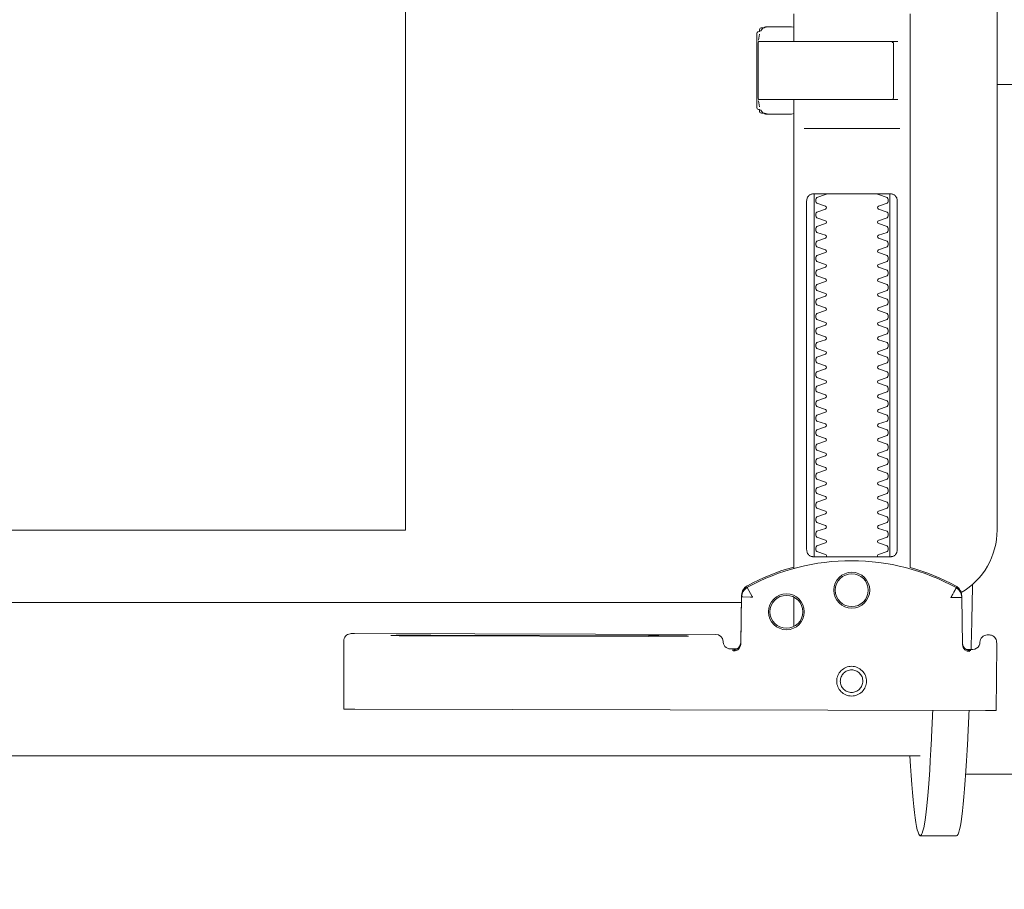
# Model space of a CAD drawing. Header units: millimetres. Extents: x 23192 to 177760, y -399809 to -79279.
# Tile 339 of 656: x 60985 to 60999, y -197722 to -197710. Entities that reach past the tile are written whole.
import ezdxf

# ---------------------------------------------------------------- set-up
doc = ezdxf.new("R2010")
doc.units = ezdxf.units.MM
doc.layers.get('0').update_dxf_attribs({"lineweight": 0})
doc.layers.add('!! wymiary osi', color=250, linetype='Continuous', lineweight=9)
doc.layers.add('!!_@ wypos sanit nd', color=7, linetype='Continuous', lineweight=0, plot=False)
doc.styles.add('TXT', font='simplex.shx')
doc.dimstyles.new('DIM50', dxfattribs={"dimscale": 5, "dimtxt": 2.5, "dimasz": 1.5, "dimexe": 0, "dimexo": 0, "dimgap": 0.5, "dimtad": 1, "dimdec": 4, "dimrnd": 0.5, "dimdsep": 46, "dimtxsty": 'TXT', "dimblk1": 'TICK1', "dimblk2": 'TICK1', "dimsah": 1, "dimcen": 0, "dimse1": 1, "dimse2": 1, "dimclrd": 1, "dimclre": 7, "dimclrt": 9, "dimadec": 0, "dimazin": 0, "dimtfac": 1, "dimtdec": 4, "dimtmove": 2, "dimatfit": 3, "dimldrblk": 'TICK1', "dimfxl": 1, "dimtolj": 1, "dimarcsym": 0})

# ---------------------------------------------------------------- blocks, each defined once
blk = doc.blocks.new('A$C4ebe9e89')
for points in [[(-0.18941, 0.18181), (-0.19441, 0.18181)], [(-0.19567, 0.17331), (-0.20939, 0.17331)], [(-0.18941, 0.17081), (-0.04454, 0.17081), (-0.04035, 0.17071), (-0.03616, 0.17042), (-0.032, 0.16993), (-0.02786, 0.16925), (-0.02376, 0.16837), (-0.0197, 0.16731), (-0.0157, 0.16606), (-0.01176, 0.16462), (-0.00789, 0.163), (-0.0041, 0.1612), (-0.0004, 0.15923), (0.0032, 0.15708), (0.00671, 0.15478), (0.0101, 0.1523), (0.01337, 0.14968)], [(-0.19839, 0.16455), (-0.11148, 0.16437)], [(-0.19593, 0.15629), (-0.19608, 0.15629), (-0.19638, 0.15629), (-0.19593, 0.1562), (-0.19577, 0.15614), (-0.19563, 0.15605), (-0.19551, 0.15594), (-0.1954, 0.15581), (-0.19532, 0.15567), (-0.19526, 0.15551), (-0.19523, 0.15535)], [(-0.16479, 0.14865), (-0.16466, 0.1552), (-0.16464, 0.15536), (-0.1646, 0.15551), (-0.16454, 0.15566), (-0.16445, 0.15579), (-0.16435, 0.15591), (-0.16422, 0.15601), (-0.16408, 0.15609), (-0.16394, 0.15614), (-0.16348, 0.15622), (-0.1638, 0.15623), (-0.16395, 0.15623)], [(-0.12195, 0.15427), (-0.15195, 0.15433)], [(-0.15195, 0.15423), (-0.12195, 0.15417)], [(-0.172, 0.15297), (-0.172, 0.14892)], [(0.16493, 0.14968), (-0.16477, 0.14968)], [(-0.172, 0.06856), (-0.172, 0.07236)], [(-0.172, 0.14497), (-0.172, 0.08036)], [(-0.1852, 0.14236), (-0.1852, 0.09436)], [(-0.1748, 0.09436), (-0.1748, 0.14236)], [(-0.11847, 0.04968), (-0.11847, 0.13968), (0.11153, 0.13968), (0.11153, 0.04968)], [(-0.17342, 0.08436), (-0.18658, 0.08436)], [(-0.172, 0.0823), (-0.17167, 0.08236), (-0.1682, 0.08236), (-0.16809, 0.08236), (-0.16798, 0.08234), (-0.16789, 0.08225), (-0.16779, 0.08224), (-0.16762, 0.08223), (-0.16752, 0.08223), (-0.16741, 0.08221), (-0.1673, 0.08214), (-0.16725, 0.082), (-0.16725, 0.08174), (-0.16711, 0.08172), (-0.16701, 0.08168), (-0.16693, 0.08162), (-0.16687, 0.08148), (-0.16687, 0.07124), (-0.16691, 0.07111), (-0.16701, 0.07103), (-0.16725, 0.07098), (-0.16725, 0.07071), (-0.16728, 0.07061), (-0.16735, 0.07054), (-0.16746, 0.0705), (-0.16762, 0.07049), (-0.16775, 0.07048), (-0.16789, 0.07046), (-0.16797, 0.07039), (-0.16807, 0.07036), (-0.1682, 0.07036), (-0.17167, 0.07036), (-0.172, 0.07041)], [(-0.16829, 0.08235), (-0.16772, 0.08221), (-0.16738, 0.08176)], [(-0.18633, 0.08036), (-0.17526, 0.08036), (-0.17367, 0.08036)], [(-0.16723, 0.08135), (-0.16714, 0.08082), (-0.16713, 0.08055)], [(-0.2, 0.07831), (-0.20939, 0.07831)], [(-0.18633, 0.07236), (-0.1855, 0.07236), (-0.18567, 0.07246), (-0.1857, 0.07256)], [(-0.16713, 0.07216), (-0.16714, 0.0719), (-0.16723, 0.07137)], [(-0.16738, 0.07096), (-0.16772, 0.07051), (-0.16829, 0.07036)]]:
    blk.add_lwpolyline(points)
for points in [[(-0.19989, 0.16454), (-0.19995, 0.15554, 0.009369), (-0.19993, 0.15511), (-0.19991, 0.15494), (-0.19986, 0.15477), (-0.19978, 0.15461), (-0.19968, 0.15447), (-0.19955, 0.15435), (-0.1994, 0.15426), (-0.19924, 0.15419), (-0.19907, 0.15415), (-0.19895, 0.15414), (-0.1988, 0.15414)], [(-0.16412, 0.15607), (-0.16324, 0.15607), (-0.16303, 0.15604), (-0.16282, 0.15598), (-0.16264, 0.15587), (-0.16249, 0.15572), (-0.16236, 0.15555), (-0.16228, 0.15535), (-0.16224, 0.15515, 0.002299), (-0.16224, 0.15503, 0.40455), (-0.16124, 0.15406), (-0.11145, 0.15396), (-0.11127, 0.15396), (-0.11111, 0.15396), (-0.11099, 0.15396), (-0.11083, 0.15397), (-0.11065, 0.15401), (-0.11048, 0.15408), (-0.11033, 0.15418), (-0.1102, 0.1543), (-0.11009, 0.15445), (-0.11001, 0.15461), (-0.10996, 0.15479), (-0.10995, 0.15497), (-0.10997, 0.16396), (-0.10998, 0.16435)], [(-0.19576, 0.15613), (-0.19665, 0.15613, 0.282591), (-0.19753, 0.15558), (-0.19757, 0.15549), (-0.19761, 0.15538), (-0.19763, 0.15529), (-0.19764, 0.15514, -0.415352), (-0.19864, 0.15414)], [(-0.19623, 0.15644), (-0.19587, 0.15638), (-0.19555, 0.15617), (-0.19533, 0.15585), (-0.19523, 0.1555), (-0.19513, 0.14894), (-0.19513, 0.14888, 0.265347), (-0.19435, 0.14762, 0.125711), (-0.17997, 0.14391, 0.125711), (-0.16558, 0.14756, 0.26954), (-0.16479, 0.14885), (-0.16467, 0.1554), (-0.16464, 0.15562), (-0.16456, 0.15583), (-0.16444, 0.15601), (-0.16428, 0.15617), (-0.16409, 0.15628), (-0.16388, 0.15635), (-0.16368, 0.15638)], [(-0.15993, 0.04968), (-0.17248, 0.04968, 0.405519), (-0.172, 0.05018), (-0.172, 0.05088, 0.414214), (-0.1725, 0.05138), (-0.1875, 0.05138, 0.414214), (-0.188, 0.05088), (-0.188, 0.05018, 0.405519), (-0.18751, 0.04968), (-0.19, 0.04968, -0.414214), (-0.2, 0.05968), (-0.2, 0.13968, -0.266001), (-0.19506, 0.1483)], [(-0.19512, 0.14869), (-0.19511, 0.1485), (-0.19509, 0.1484), (-0.19506, 0.1483), (-0.19503, 0.1482), (-0.19498, 0.1481), (-0.19493, 0.148), (-0.19488, 0.14791), (-0.19482, 0.14782), (-0.19475, 0.14774), (-0.19467, 0.14766), (-0.1946, 0.14759), (-0.19451, 0.14753), (-0.19443, 0.14747), (-0.19434, 0.14742), (-0.19358, 0.14701), (-0.19281, 0.14663), (-0.19203, 0.14628), (-0.19124, 0.14594), (-0.19044, 0.14563), (-0.18964, 0.14534), (-0.18882, 0.14507), (-0.188, 0.14483), (-0.188, 0.06856, 0.414214)], [(-0.172, 0.14478), (-0.17117, 0.14502), (-0.17034, 0.14528), (-0.16952, 0.14557), (-0.16871, 0.14588), (-0.16791, 0.14622), (-0.16712, 0.14657), (-0.16635, 0.14695), (-0.16558, 0.14736), (-0.16557, 0.14736, 0.269546), (-0.16479, 0.14865)], [(-0.18353, 0.09336, 0.182836), (-0.18364, 0.09345), (-0.18485, 0.09386, 0.050055), (-0.185, 0.09412), (-0.185, 0.0944, 0.050055), (-0.18485, 0.09466), (-0.18364, 0.09507, 0.719897), (-0.18364, 0.09545), (-0.18485, 0.09586, 0.050055), (-0.185, 0.09612), (-0.185, 0.0964, 0.050055), (-0.18485, 0.09666), (-0.18364, 0.09707, 0.719897), (-0.18364, 0.09745), (-0.18485, 0.09786, 0.050055), (-0.185, 0.09812), (-0.185, 0.0984, 0.050055), (-0.18485, 0.09866), (-0.18364, 0.09907, 0.719897), (-0.18364, 0.09945), (-0.18485, 0.09986, 0.050055), (-0.185, 0.10012), (-0.185, 0.1004, 0.050055), (-0.18485, 0.10066), (-0.18364, 0.10107, 0.719897), (-0.18364, 0.10145), (-0.18485, 0.10186, 0.050055), (-0.185, 0.10212), (-0.185, 0.1024, 0.050055), (-0.18485, 0.10266), (-0.18364, 0.10307, 0.719897), (-0.18364, 0.10345), (-0.18485, 0.10386, 0.050055), (-0.185, 0.10412), (-0.185, 0.1044, 0.050055), (-0.18485, 0.10466), (-0.18364, 0.10507, 0.719897), (-0.18364, 0.10545), (-0.18485, 0.10586, 0.050055), (-0.185, 0.10612), (-0.185, 0.1064, 0.050055), (-0.18485, 0.10666), (-0.18364, 0.10707, 0.719897), (-0.18364, 0.10745), (-0.18485, 0.10786, 0.050055), (-0.185, 0.10812), (-0.185, 0.1084, 0.050055), (-0.18485, 0.10866), (-0.18364, 0.10907, 0.719897), (-0.18364, 0.10945), (-0.18485, 0.10986, 0.050055), (-0.185, 0.11012), (-0.185, 0.1104, 0.050055), (-0.18485, 0.11066), (-0.18364, 0.11107, 0.719897), (-0.18364, 0.11145), (-0.18485, 0.11186, 0.050055), (-0.185, 0.11212), (-0.185, 0.1124, 0.050055), (-0.18485, 0.11266), (-0.18364, 0.11307, 0.719897), (-0.18364, 0.11345), (-0.18485, 0.11386, 0.050055), (-0.185, 0.11412), (-0.185, 0.1144, 0.050055), (-0.18485, 0.11466), (-0.18364, 0.11507, 0.719897), (-0.18364, 0.11545), (-0.18485, 0.11586, 0.050055), (-0.185, 0.11612), (-0.185, 0.1164, 0.050055), (-0.18485, 0.11666), (-0.18364, 0.11707, 0.719897), (-0.18364, 0.11745), (-0.18485, 0.11786, 0.050055), (-0.185, 0.11812), (-0.185, 0.1184, 0.050055), (-0.18485, 0.11866), (-0.18364, 0.11907, 0.719897), (-0.18364, 0.11945), (-0.18485, 0.11986, 0.050055), (-0.185, 0.12012), (-0.185, 0.1204, 0.050055), (-0.18485, 0.12066), (-0.18364, 0.12107, 0.719897), (-0.18364, 0.12145), (-0.18485, 0.12186, 0.050055), (-0.185, 0.12212), (-0.185, 0.1224, 0.050055), (-0.18485, 0.12266), (-0.18364, 0.12307, 0.719897), (-0.18364, 0.12345), (-0.18485, 0.12386, 0.050055), (-0.185, 0.12412), (-0.185, 0.1244, 0.050055), (-0.18485, 0.12466), (-0.18364, 0.12507, 0.719897), (-0.18364, 0.12545), (-0.18485, 0.12586, 0.050055), (-0.185, 0.12612), (-0.185, 0.1264, 0.050055), (-0.18485, 0.12666), (-0.18364, 0.12707, 0.719897), (-0.18364, 0.12745), (-0.18485, 0.12786, 0.050055), (-0.185, 0.12812), (-0.185, 0.1284, 0.050055), (-0.18485, 0.12866), (-0.18364, 0.12907, 0.719897), (-0.18364, 0.12945), (-0.18485, 0.12986, 0.050055), (-0.185, 0.13012), (-0.185, 0.1304, 0.050055), (-0.18485, 0.13066), (-0.18364, 0.13107, 0.719897), (-0.18364, 0.13145), (-0.18485, 0.13186, 0.050055), (-0.185, 0.13212), (-0.185, 0.1324, 0.050055), (-0.18485, 0.13266), (-0.18364, 0.13307, 0.719897), (-0.18364, 0.13345), (-0.18485, 0.13386, 0.050055), (-0.185, 0.13412), (-0.185, 0.1344, 0.050055), (-0.18485, 0.13466), (-0.18364, 0.13507, 0.719897), (-0.18364, 0.13545), (-0.18485, 0.13586, 0.050055), (-0.185, 0.13612), (-0.185, 0.1364, 0.050055), (-0.18485, 0.13666), (-0.18364, 0.13707, 0.719897), (-0.18364, 0.13745), (-0.18485, 0.13786, 0.050055), (-0.185, 0.13812), (-0.185, 0.1384, 0.050055), (-0.18485, 0.13866), (-0.18364, 0.13907, 0.719897), (-0.18364, 0.13945), (-0.18485, 0.13986, 0.050055), (-0.185, 0.14012), (-0.185, 0.1404, 0.050055), (-0.18485, 0.14066), (-0.18364, 0.14107, 0.719897), (-0.18364, 0.14145), (-0.18485, 0.14186, 0.050055), (-0.185, 0.14212), (-0.185, 0.1424, 0.050055), (-0.18485, 0.14266), (-0.18364, 0.14307, 0.474594), (-0.18353, 0.14336)], [(-0.17647, 0.14336, 0.474594), (-0.17636, 0.14307), (-0.17514, 0.14266, 0.050055), (-0.175, 0.1424), (-0.175, 0.14212, 0.050055), (-0.17514, 0.14186), (-0.17636, 0.14145, 0.719897), (-0.17636, 0.14107), (-0.17514, 0.14066, 0.050055), (-0.175, 0.1404), (-0.175, 0.14012, 0.050055), (-0.17514, 0.13986), (-0.17636, 0.13945, 0.719897), (-0.17636, 0.13907), (-0.17514, 0.13866, 0.050055), (-0.175, 0.1384), (-0.175, 0.13812, 0.050055), (-0.17514, 0.13786), (-0.17636, 0.13745, 0.719897), (-0.17636, 0.13707), (-0.17514, 0.13666, 0.050055), (-0.175, 0.1364), (-0.175, 0.13612, 0.050055), (-0.17514, 0.13586), (-0.17636, 0.13545, 0.719897), (-0.17636, 0.13507), (-0.17514, 0.13466, 0.050055), (-0.175, 0.1344), (-0.175, 0.13412, 0.050055), (-0.17514, 0.13386), (-0.17636, 0.13345, 0.719897), (-0.17636, 0.13307), (-0.17514, 0.13266, 0.050055), (-0.175, 0.1324), (-0.175, 0.13212, 0.050055), (-0.17514, 0.13186), (-0.17636, 0.13145, 0.719897), (-0.17636, 0.13107), (-0.17514, 0.13066, 0.050055), (-0.175, 0.1304), (-0.175, 0.13012, 0.050055), (-0.17514, 0.12986), (-0.17636, 0.12945, 0.719897), (-0.17636, 0.12907), (-0.17514, 0.12866, 0.050055), (-0.175, 0.1284), (-0.175, 0.12812, 0.050055), (-0.17514, 0.12786), (-0.17636, 0.12745, 0.719897), (-0.17636, 0.12707), (-0.17514, 0.12666, 0.050055), (-0.175, 0.1264), (-0.175, 0.12612, 0.050055), (-0.17514, 0.12586), (-0.17636, 0.12545, 0.719897), (-0.17636, 0.12507), (-0.17514, 0.12466, 0.050055), (-0.175, 0.1244), (-0.175, 0.12412, 0.050055), (-0.17514, 0.12386), (-0.17636, 0.12345, 0.719897), (-0.17636, 0.12307), (-0.17514, 0.12266, 0.050055), (-0.175, 0.1224), (-0.175, 0.12212, 0.050055), (-0.17514, 0.12186), (-0.17636, 0.12145, 0.719897), (-0.17636, 0.12107), (-0.17514, 0.12066, 0.050055), (-0.175, 0.1204), (-0.175, 0.12012, 0.050055), (-0.17514, 0.11986), (-0.17636, 0.11945, 0.719897), (-0.17636, 0.11907), (-0.17514, 0.11866, 0.050055), (-0.175, 0.1184), (-0.175, 0.11812, 0.050055), (-0.17514, 0.11786), (-0.17636, 0.11745, 0.719897), (-0.17636, 0.11707), (-0.17514, 0.11666, 0.050055), (-0.175, 0.1164), (-0.175, 0.11612, 0.050055), (-0.17514, 0.11586), (-0.17636, 0.11545, 0.719897), (-0.17636, 0.11507), (-0.17514, 0.11466, 0.050055), (-0.175, 0.1144), (-0.175, 0.11412, 0.050055), (-0.17514, 0.11386), (-0.17636, 0.11345, 0.719897), (-0.17636, 0.11307), (-0.17514, 0.11266, 0.050055), (-0.175, 0.1124), (-0.175, 0.11212, 0.050055), (-0.17514, 0.11186), (-0.17636, 0.11145, 0.719897), (-0.17636, 0.11107), (-0.17514, 0.11066, 0.050055), (-0.175, 0.1104), (-0.175, 0.11012, 0.050055), (-0.17514, 0.10986), (-0.17636, 0.10945, 0.719897), (-0.17636, 0.10907), (-0.17514, 0.10866, 0.050055), (-0.175, 0.1084), (-0.175, 0.10812, 0.050055), (-0.17514, 0.10786), (-0.17636, 0.10745, 0.719897), (-0.17636, 0.10707), (-0.17514, 0.10666, 0.050055), (-0.175, 0.1064), (-0.175, 0.10612, 0.050055), (-0.17514, 0.10586), (-0.17636, 0.10545, 0.719897), (-0.17636, 0.10507), (-0.17514, 0.10466, 0.050055), (-0.175, 0.1044), (-0.175, 0.10412, 0.050055), (-0.17514, 0.10386), (-0.17636, 0.10345, 0.719897), (-0.17636, 0.10307), (-0.17514, 0.10266, 0.050055), (-0.175, 0.1024), (-0.175, 0.10212, 0.050055), (-0.17514, 0.10186), (-0.17636, 0.10145, 0.719897), (-0.17636, 0.10107), (-0.17514, 0.10066, 0.050055), (-0.175, 0.1004), (-0.175, 0.10012, 0.050055), (-0.17514, 0.09986), (-0.17636, 0.09945, 0.719897), (-0.17636, 0.09907), (-0.17514, 0.09866, 0.050055), (-0.175, 0.0984), (-0.175, 0.09812, 0.050055), (-0.17514, 0.09786), (-0.17636, 0.09745, 0.719897), (-0.17636, 0.09707), (-0.17514, 0.09666, 0.050055), (-0.175, 0.0964), (-0.175, 0.09612, 0.050055), (-0.17514, 0.09586), (-0.17636, 0.09545, 0.719897), (-0.17636, 0.09507), (-0.17514, 0.09466, 0.050055), (-0.175, 0.0944), (-0.175, 0.09412, 0.050055), (-0.17514, 0.09386), (-0.17636, 0.09345, 0.182836), (-0.17647, 0.09336)], [(-0.1857, 0.08016), (-0.1857, 0.07256), (-0.1857, 0.08016), (-0.18567, 0.08026), (-0.18559, 0.08034), (-0.17695, 0.08036), (-0.16725, 0.08036, -0.414214), (-0.16705, 0.08016), (-0.16705, 0.07256, -0.414214), (-0.16725, 0.07236), (-0.18543, 0.07236), (-0.18553, 0.0724), (-0.18559, 0.07256)]]:
    blk.add_lwpolyline(points, format="xyb")
for points in [[(-0.17994, 0.16256), (-0.17974, 0.16255), (-0.17954, 0.16252), (-0.17934, 0.16247), (-0.17915, 0.1624), (-0.17897, 0.16231), (-0.1788, 0.16221), (-0.17864, 0.16209), (-0.17849, 0.16196), (-0.17836, 0.16181), (-0.17824, 0.16165), (-0.17813, 0.16147), (-0.17805, 0.16129), (-0.17798, 0.1611), (-0.17793, 0.16091), (-0.1779, 0.16071), (-0.17789, 0.16051), (-0.1779, 0.16031), (-0.17793, 0.16011), (-0.17798, 0.15991), (-0.17805, 0.15972), (-0.17814, 0.15954), (-0.17824, 0.15937), (-0.17836, 0.15921), (-0.1785, 0.15906), (-0.17865, 0.15893), (-0.17881, 0.15881), (-0.17898, 0.1587), (-0.17916, 0.15862), (-0.17935, 0.15855), (-0.17955, 0.1585), (-0.17975, 0.15847), (-0.17995, 0.15846), (-0.18015, 0.15847), (-0.18035, 0.1585), (-0.18054, 0.15855), (-0.18073, 0.15862), (-0.18091, 0.15871), (-0.18108, 0.15881), (-0.18124, 0.15893), (-0.18139, 0.15907), (-0.18153, 0.15922), (-0.18165, 0.15938), (-0.18175, 0.15955), (-0.18184, 0.15973), (-0.1819, 0.15992), (-0.18195, 0.16012), (-0.18198, 0.16031), (-0.18199, 0.16052), (-0.18198, 0.16072), (-0.18195, 0.16091), (-0.1819, 0.16111), (-0.18183, 0.1613), (-0.18175, 0.16148), (-0.18164, 0.16165), (-0.18152, 0.16181), (-0.18139, 0.16196), (-0.18124, 0.1621), (-0.18108, 0.16222), (-0.1809, 0.16232), (-0.18072, 0.1624), (-0.18053, 0.16247), (-0.18034, 0.16252), (-0.18014, 0.16255)], [(-0.17994, 0.16205), (-0.17979, 0.16205), (-0.17964, 0.16202), (-0.17949, 0.16199), (-0.17935, 0.16194), (-0.17921, 0.16187), (-0.17908, 0.16179), (-0.17896, 0.1617), (-0.17884, 0.1616), (-0.17874, 0.16149), (-0.17865, 0.16136), (-0.17857, 0.16123), (-0.17851, 0.1611), (-0.17846, 0.16095), (-0.17842, 0.1608), (-0.1784, 0.16065), (-0.17839, 0.1605), (-0.1784, 0.16035), (-0.17842, 0.1602), (-0.17846, 0.16005), (-0.17851, 0.15991), (-0.17858, 0.15977), (-0.17866, 0.15964), (-0.17875, 0.15952), (-0.17885, 0.15941), (-0.17896, 0.1593), (-0.17908, 0.15921), (-0.17921, 0.15914), (-0.17935, 0.15907), (-0.1795, 0.15902), (-0.17964, 0.15898), (-0.17979, 0.15896), (-0.17995, 0.15895), (-0.1801, 0.15896), (-0.18025, 0.15899), (-0.18039, 0.15902), (-0.18054, 0.15907), (-0.18067, 0.15914), (-0.18081, 0.15922), (-0.18093, 0.15931), (-0.18104, 0.15941), (-0.18114, 0.15952), (-0.18123, 0.15965), (-0.18131, 0.15978), (-0.18138, 0.15991), (-0.18143, 0.16006), (-0.18146, 0.16021), (-0.18148, 0.16036), (-0.18149, 0.16051), (-0.18148, 0.16066), (-0.18146, 0.16081), (-0.18142, 0.16096), (-0.18137, 0.1611), (-0.18131, 0.16124), (-0.18123, 0.16137), (-0.18114, 0.16149), (-0.18104, 0.1616), (-0.18092, 0.1617), (-0.1808, 0.1618), (-0.18067, 0.16187), (-0.18053, 0.16194), (-0.18039, 0.16199), (-0.18024, 0.16203), (-0.18009, 0.16205)], [(-0.17471, 0.14336), (-0.17462, 0.14336), (-0.17454, 0.14335), (-0.17445, 0.14333), (-0.17436, 0.14331), (-0.17428, 0.14327), (-0.1742, 0.14323), (-0.17413, 0.14318), (-0.17406, 0.14313), (-0.174, 0.14306), (-0.17394, 0.14299), (-0.17389, 0.1429), (-0.17384, 0.1428), (-0.1738, 0.1427), (-0.17378, 0.14259), (-0.17376, 0.14247), (-0.17375, 0.14236), (-0.17375, 0.09436), (-0.17376, 0.09424), (-0.17378, 0.09413), (-0.1738, 0.09402), (-0.17384, 0.09391), (-0.17389, 0.09382), (-0.17394, 0.09373), (-0.174, 0.09366), (-0.17406, 0.09359), (-0.17413, 0.09353), (-0.1742, 0.09349), (-0.17428, 0.09344), (-0.17436, 0.09341), (-0.17445, 0.09339), (-0.17454, 0.09337), (-0.17462, 0.09336), (-0.17471, 0.09336), (-0.18529, 0.09336), (-0.18538, 0.09336), (-0.18546, 0.09337), (-0.18555, 0.09339), (-0.18564, 0.09341), (-0.18572, 0.09344), (-0.1858, 0.09349), (-0.18587, 0.09353), (-0.18594, 0.09359), (-0.186, 0.09366), (-0.18606, 0.09373), (-0.18611, 0.09382), (-0.18616, 0.09391), (-0.1862, 0.09402), (-0.18622, 0.09413), (-0.18624, 0.09424), (-0.18624, 0.09436), (-0.18624, 0.14236), (-0.18624, 0.14247), (-0.18622, 0.14259), (-0.1862, 0.1427), (-0.18616, 0.1428), (-0.18611, 0.1429), (-0.18606, 0.14299), (-0.186, 0.14306), (-0.18594, 0.14313), (-0.18587, 0.14318), (-0.1858, 0.14323), (-0.18572, 0.14327), (-0.18564, 0.14331), (-0.18555, 0.14333), (-0.18546, 0.14335), (-0.18538, 0.14336), (-0.18529, 0.14336)]]:
    blk.add_lwpolyline(points, close=True)
for points in [[(-0.19435, 0.14766), (-0.19435, 0.14766), (-0.19435, 0.14766), (-0.19435, 0.14766), (-0.19435, 0.14766), (-0.19435, 0.14766), (-0.19434, 0.14766), (-0.19434, 0.14766), (-0.19434, 0.14766), (-0.19434, 0.14766), (-0.19434, 0.14766), (-0.19435, 0.14766), (-0.19435, 0.14766), (-0.19435, 0.14766), (-0.19435, 0.14766), (-0.19435, 0.14766), (-0.19435, 0.14766), (-0.19435, 0.14766), (-0.19435, 0.14766), (-0.19435, 0.14767), (-0.19435, 0.14767), (-0.19435, 0.14767), (-0.19435, 0.14767), (-0.19435, 0.14767), (-0.19435, 0.14767), (-0.19435, 0.14768), (-0.19434, 0.14768), (-0.19434, 0.14768), (-0.19434, 0.14769), (-0.19434, 0.14769), (-0.19433, 0.1477), (-0.19433, 0.1477), (-0.19433, 0.14771), (-0.19433, 0.14771), (-0.19433, 0.14772), (-0.19432, 0.14772), (-0.19432, 0.14773), (-0.19432, 0.14773), (-0.19431, 0.14774), (-0.19431, 0.14774), (-0.19431, 0.14775), (-0.1943, 0.14776), (-0.1943, 0.14776), (-0.1943, 0.14777), (-0.19429, 0.14778), (-0.19429, 0.14779), (-0.19428, 0.14779), (-0.19428, 0.1478), (-0.19428, 0.14781), (-0.19427, 0.14782), (-0.19427, 0.14783), (-0.19426, 0.14784), (-0.19426, 0.14784), (-0.19425, 0.14785), (-0.19425, 0.14786), (-0.19424, 0.14787), (-0.19424, 0.14788), (-0.19423, 0.14789), (-0.19423, 0.1479), (-0.19422, 0.14791), (-0.19421, 0.14792), (-0.19421, 0.14793), (-0.1942, 0.14794), (-0.1942, 0.14796), (-0.19419, 0.14797), (-0.19418, 0.14798), (-0.19418, 0.14799), (-0.19417, 0.148), (-0.19416, 0.14801), (-0.19416, 0.14803), (-0.19415, 0.14804), (-0.19414, 0.14806), (-0.19412, 0.14809), (-0.19411, 0.14812), (-0.19409, 0.14814), (-0.19408, 0.14817), (-0.19406, 0.1482), (-0.19405, 0.14823), (-0.19395, 0.14841), (-0.19393, 0.14844), (-0.19389, 0.14851), (-0.19388, 0.14854), (-0.19386, 0.14858), (-0.19384, 0.14861), (-0.19382, 0.14864), (-0.1938, 0.14868), (-0.19378, 0.14871), (-0.19376, 0.14875), (-0.19375, 0.14877), (-0.19375, 0.14878), (-0.19374, 0.14878), (-0.19373, 0.1488), (-0.19373, 0.14881), (-0.19372, 0.14882), (-0.19372, 0.14883), (-0.19371, 0.14884), (-0.19371, 0.14885), (-0.1937, 0.14885), (-0.1937, 0.14886), (-0.1937, 0.14886), (-0.1937, 0.14886), (-0.1937, 0.14887), (-0.1937, 0.14887), (-0.19369, 0.14888), (-0.19369, 0.14889), (-0.19369, 0.14889), (-0.19368, 0.1489), (-0.19368, 0.1489), (-0.19368, 0.1489), (-0.19368, 0.14891), (-0.19367, 0.14891), (-0.19367, 0.14892), (-0.19366, 0.14892), (-0.19366, 0.14892), (-0.19365, 0.14893), (-0.19365, 0.14893), (-0.19364, 0.14894), (-0.19364, 0.14894), (-0.19364, 0.14894), (-0.19363, 0.14895), (-0.19363, 0.14895), (-0.19363, 0.14896), (-0.19363, 0.14896), (-0.19363, 0.14896), (-0.19363, 0.14897), (-0.19363, 0.14897), (-0.19363, 0.14898), (-0.19363, 0.14898), (-0.19363, 0.14899), (-0.19363, 0.14899), (-0.19364, 0.14899), (-0.19364, 0.149), (-0.19364, 0.149), (-0.19364, 0.149), (-0.19365, 0.149), (-0.19365, 0.149), (-0.19365, 0.149), (-0.19365, 0.149), (-0.19365, 0.149), (-0.19365, 0.149), (-0.19366, 0.149), (-0.19366, 0.149), (-0.19366, 0.149), (-0.19366, 0.149), (-0.19366, 0.149), (-0.19367, 0.149), (-0.19367, 0.149), (-0.19367, 0.149), (-0.19367, 0.149), (-0.19368, 0.149), (-0.19368, 0.149), (-0.19368, 0.149), (-0.19369, 0.149), (-0.19369, 0.14899), (-0.1937, 0.14899), (-0.1937, 0.14899), (-0.1937, 0.14899), (-0.19371, 0.14899), (-0.19371, 0.14899), (-0.19371, 0.14899), (-0.19372, 0.14898), (-0.19372, 0.14898), (-0.19373, 0.14898), (-0.19373, 0.14898), (-0.19373, 0.14898), (-0.19374, 0.14898), (-0.19374, 0.14898), (-0.19375, 0.14898), (-0.19375, 0.14899), (-0.19376, 0.14899), (-0.19376, 0.14899), (-0.19376, 0.14899), (-0.19377, 0.14899), (-0.19377, 0.14899), (-0.19377, 0.14899), (-0.19378, 0.14899), (-0.19378, 0.14899), (-0.19378, 0.14899), (-0.19378, 0.14899), (-0.19378, 0.14899), (-0.19379, 0.14899), (-0.19379, 0.14899), (-0.19379, 0.14899), (-0.1938, 0.14899), (-0.1938, 0.14899), (-0.19381, 0.14899), (-0.19381, 0.14899), (-0.19382, 0.14899), (-0.19382, 0.14899), (-0.19383, 0.14899), (-0.19384, 0.14899), (-0.19385, 0.14899), (-0.19385, 0.14899), (-0.19386, 0.14899), (-0.19387, 0.14899), (-0.19388, 0.14899), (-0.19388, 0.14899), (-0.19389, 0.14898), (-0.1939, 0.14898), (-0.19391, 0.14898), (-0.19392, 0.14898), (-0.19397, 0.14898), (-0.19398, 0.14898), (-0.19399, 0.14898), (-0.194, 0.14898), (-0.19401, 0.14898), (-0.19402, 0.14898), (-0.19403, 0.14898), (-0.19404, 0.14898), (-0.19406, 0.14898), (-0.19407, 0.14898), (-0.19408, 0.14898), (-0.19409, 0.14898), (-0.1941, 0.14898), (-0.19411, 0.14898), (-0.19416, 0.14898), (-0.19419, 0.14898), (-0.19421, 0.14898), (-0.19424, 0.14898), (-0.19426, 0.14898), (-0.19428, 0.14898), (-0.19431, 0.14898), (-0.19433, 0.14898), (-0.19435, 0.14898), (-0.19438, 0.14897), (-0.19455, 0.14897), (-0.19457, 0.14897), (-0.19459, 0.14897), (-0.19461, 0.14897), (-0.19463, 0.14897), (-0.19464, 0.14897), (-0.19465, 0.14897), (-0.19466, 0.14897), (-0.19467, 0.14897), (-0.19468, 0.14897), (-0.19469, 0.14897), (-0.1947, 0.14897), (-0.19471, 0.14897), (-0.19472, 0.14897), (-0.19473, 0.14897), (-0.19473, 0.14897), (-0.19474, 0.14897), (-0.19475, 0.14897), (-0.19476, 0.14897), (-0.19477, 0.14897), (-0.19478, 0.14897), (-0.19479, 0.14897), (-0.19479, 0.14897), (-0.1948, 0.14897), (-0.19481, 0.14897), (-0.19482, 0.14896), (-0.19483, 0.14896), (-0.19483, 0.14896), (-0.19484, 0.14896), (-0.19485, 0.14896), (-0.19486, 0.14896), (-0.19486, 0.14896), (-0.19487, 0.14896), (-0.19488, 0.14896), (-0.19489, 0.14896), (-0.19489, 0.14896), (-0.1949, 0.14896), (-0.19491, 0.14896), (-0.19491, 0.14896), (-0.19492, 0.14896), (-0.19493, 0.14896), (-0.19493, 0.14896), (-0.19494, 0.14896), (-0.19495, 0.14896), (-0.19495, 0.14896), (-0.19496, 0.14896), (-0.19497, 0.14896), (-0.19498, 0.14896), (-0.19499, 0.14896), (-0.19499, 0.14896), (-0.195, 0.14896), (-0.19501, 0.14896), (-0.19501, 0.14896), (-0.19502, 0.14896), (-0.19502, 0.14896), (-0.19503, 0.14896), (-0.19503, 0.14896), (-0.19504, 0.14896), (-0.19504, 0.14896), (-0.19504, 0.14896), (-0.19505, 0.14896), (-0.19505, 0.14896), (-0.19506, 0.14896), (-0.19506, 0.14896), (-0.19506, 0.14896), (-0.19507, 0.14896), (-0.19507, 0.14896), (-0.19508, 0.14896), (-0.19508, 0.14896), (-0.19508, 0.14896), (-0.19509, 0.14896), (-0.19509, 0.14896), (-0.19509, 0.14896), (-0.1951, 0.14896), (-0.1951, 0.14896), (-0.1951, 0.14896), (-0.1951, 0.14896), (-0.19511, 0.14896), (-0.19511, 0.14896), (-0.19511, 0.14896), (-0.19511, 0.14896), (-0.19511, 0.14896), (-0.19512, 0.14896), (-0.19512, 0.14896), (-0.19512, 0.14896), (-0.19512, 0.14896), (-0.19512, 0.14896), (-0.19512, 0.14896), (-0.19512, 0.14895), (-0.19513, 0.14895), (-0.19513, 0.14895), (-0.19513, 0.14895), (-0.19513, 0.14895), (-0.19513, 0.14895), (-0.19513, 0.14895), (-0.19513, 0.14895), (-0.19513, 0.14895), (-0.19513, 0.14895), (-0.19513, 0.14895), (-0.19513, 0.14895), (-0.19513, 0.14895), (-0.19513, 0.14895), (-0.19513, 0.14895), (-0.19513, 0.14896), (-0.19513, 0.14896), (-0.19513, 0.14896), (-0.19513, 0.14896), (-0.19513, 0.14896), (-0.19513, 0.14896), (-0.19513, 0.14896), (-0.19513, 0.14896), (-0.19513, 0.14896), (-0.19513, 0.14896), (-0.19513, 0.14896), (-0.19513, 0.14896), (-0.19513, 0.14896), (-0.19513, 0.14896), (-0.19513, 0.14896), (-0.19513, 0.14895), (-0.19513, 0.14895, 0.269547)], [(-0.1648, 0.14889), (-0.16481, 0.14889), (-0.16484, 0.1489), (-0.16497, 0.1489), (-0.16603, 0.14893), (-0.16612, 0.14893), (-0.16616, 0.14893), (-0.1662, 0.14893), (-0.16623, 0.14894), (-0.16627, 0.14895), (-0.1663, 0.14893), (-0.1663, 0.1489), (-0.16627, 0.14888), (-0.16625, 0.14885), (-0.16623, 0.14881), (-0.16621, 0.14878), (-0.16619, 0.14875), (-0.16561, 0.14767), (-0.16559, 0.14763), (-0.16558, 0.1476, 0.269546)]]:
    blk.add_lwpolyline(points, format="xyb", close=True)
for centre, radius in [((-0.17096, 0.15095), 0.00247), ((-0.17096, 0.15095), 0.00227), ((-0.17997, 0.14797), 0.00247), ((-0.17997, 0.14797), 0.00227)]:
    blk.add_circle(centre, radius)
for centre, major_axis, ratio, start_param, end_param in [((-0.18941, 0.12581), (0, 0.056), 0.04256, 5.645661, 6.988802), ((-0.19441, 0.12581), (0, 0.056), 0.04256, 0, 0.705617), ((-0.19441, 0.12581), (0, 0.056), 0.04256, 0.705617, 0.806963), ((-0.18941, 0.12581), (0, 0.056), 0.04256, 0.705617, 0.807212), ((-0.19839, 0.16453), (-0.0015, 0), 0.008726, 4.712674, 6.283151), ((-0.11148, 0.16436), (-0.0015, 0), 0.008726, 3.141878, 4.712682), ((-0.19663, 0.15713), (-0.000002, -0.001), 0.000289, 6.274459, 6.283185), ((-0.19441, 0.12581), (0, 0.056), 0.04256, 0.998527, 1.179108), ((-0.16324, 0.15707), (-0.000002, -0.001), 0.000289, 6.274459, 6.283185), ((-0.19879, 0.15514), (-0.000011, -0.001), 0.706875, 0, 0.012337), ((-0.19844, 0.15414), (-0.000501, 0.000001), 0.008726, 0.786107, 1.14947), ((-0.19864, 0.15514), (-0.000006, -0.001), 0.408573, 0, 0.00956), ((-0.15195, 0.15428), (0.0055, -0.00001), 0.008726, 1.571085, 4.712678), ((-0.12195, 0.15422), (0.0055, -0.00001), 0.008726, 4.712678, 7.854271), ((-0.19463, 0.14876), (-0.0005, -0.000008), 0.017454, 0, 0.000137), ((-0.16529, 0.14886), (0.0005, -0.00001), 0.000006, 6.282744, 6.283185), ((-0.1852, 0.14236), (0, 0.001), 0.000289, 4.712389, 6.283185), ((-0.1748, 0.14236), (0, -0.001), 0.000289, 1.570796, 3.141593), ((-0.1852, 0.09436), (0, -0.001), 0.000289, 0, 1.570796), ((-0.1748, 0.09436), (0, -0.001), 0.000289, 0, 1.570796), ((-0.16763, 0.08203), (0.000004, 0.0002), 0.133184, 0.00502, 0.005026), ((-0.16723, 0.08153), (0.000013, 0.0002), 0.223, 0.006306, 0.006351), ((-0.16723, 0.07118), (0.000013, -0.0002), 0.223, 6.276731, 6.276777), ((-0.16763, 0.07069), (0.000004, -0.0002), 0.133184, 6.278107, 6.278112)]:
    blk.add_ellipse(centre, major_axis=major_axis, ratio=ratio, start_param=start_param, end_param=end_param)
blk = doc.blocks.new('TICK1')
at = {"color": 0}
for p, q in [((0, -1.4), (0, 1.4)), ((0, 0), (-1, 0))]:
    blk.add_line(p, q, dxfattribs=at)
at = {"color": 2}
blk.add_line((-1, -1), (1, 1), dxfattribs=at)
blk = doc.blocks.new('*D2858')
at = {"layer": '!! wymiary osi', "color": 1, "lineweight": -2, "transparency": 16777216}
blk.add_line((60962.202, -197448.628), (60962.202, -197715.128), dxfattribs=at)
at = {"layer": 'DEFPOINTS', "color": 0, "transparency": 16777216}
for p in [(61070.545, -197441.128), (60923.668, -197722.628), (60962.202, -197722.628)]:
    blk.add_point(p, dxfattribs=at)
at = {"layer": '!! wymiary osi', "color": 1, "lineweight": -2, "transparency": 16777216, "xscale": 7.5, "yscale": 7.5, "zscale": 7.5}
for p, rotation in [((60962.202, -197441.128), 90), ((60962.202, -197722.628), 270)]:
    blk.add_blockref('TICK1', p, dxfattribs=dict(at, rotation=rotation))
at = {"layer": '!! wymiary osi', "color": 9, "transparency": 16777216, "insert": (60953.452, -197581.878), "char_height": 12.5, "attachment_point": 5, "rotation": 90, "style": 'TXT'}
blk.add_mtext('\\A1;281.5', dxfattribs=at)
blk = doc.blocks.new('*D2859')
at = {"layer": '!! wymiary osi', "color": 1, "lineweight": -2, "transparency": 16777216}
for p, q in [((60962.202, -197715.128), (60962.202, -197707.628)), ((60962.202, -197722.628), (60962.202, -197734.628)), ((60962.202, -197742.128), (60962.202, -197749.628))]:
    blk.add_line(p, q, dxfattribs=at)
at = {"layer": 'DEFPOINTS', "color": 0, "transparency": 16777216}
for p in [(60923.668, -197722.628), (60923.668, -197734.628), (60962.202, -197734.628)]:
    blk.add_point(p, dxfattribs=at)
at = {"layer": '!! wymiary osi', "color": 1, "lineweight": -2, "transparency": 16777216, "xscale": 7.5, "yscale": 7.5, "zscale": 7.5}
for p, rotation in [((60962.202, -197722.628), 270), ((60962.202, -197734.628), 90)]:
    blk.add_blockref('TICK1', p, dxfattribs=dict(at, rotation=rotation))
at = {"layer": '!! wymiary osi', "color": 9, "transparency": 16777216, "insert": (60984.702, -197744.61), "char_height": 12.5, "attachment_point": 5, "rotation": 90, "style": 'TXT'}
blk.add_mtext('\\A1;12', dxfattribs=at)

msp = doc.modelspace()

# ---------------------------------------------------------------- block references
at = {"layer": '!!_@ wypos sanit nd', "xscale": 100, "yscale": 100, "zscale": 100, "rotation": 180}
msp.add_blockref('A$C4ebe9e89', (60978.45602, -197703.38108), dxfattribs=at)

# ---------------------------------------------------------------- dimensions: what is measured, and where the dimension line sits
at = {"layer": '!! wymiary osi'}
dim = msp.add_linear_dim(base=(60962.20158, -197722.62813), p1=(61070.54515, -197441.12813), p2=(60923.66831, -197722.62813), angle=90, dimstyle='DIM50', dxfattribs=at)
dim.commit()
dim.dimension.update_dxf_attribs({"geometry": '*D2858', "text_midpoint": (60953.45158, -197581.87813)})
dim = msp.add_linear_dim(base=(60962.20158, -197734.62813), p1=(60923.66831, -197722.62813), p2=(60923.66831, -197734.62813), angle=90, dimstyle='DIM50', dxfattribs=at)
dim.commit()
dim.dimension.update_dxf_attribs({"geometry": '*D2859', "text_midpoint": (60984.70158, -197744.60956), "dimtype": 160})

doc.saveas('drawing.dxf')
